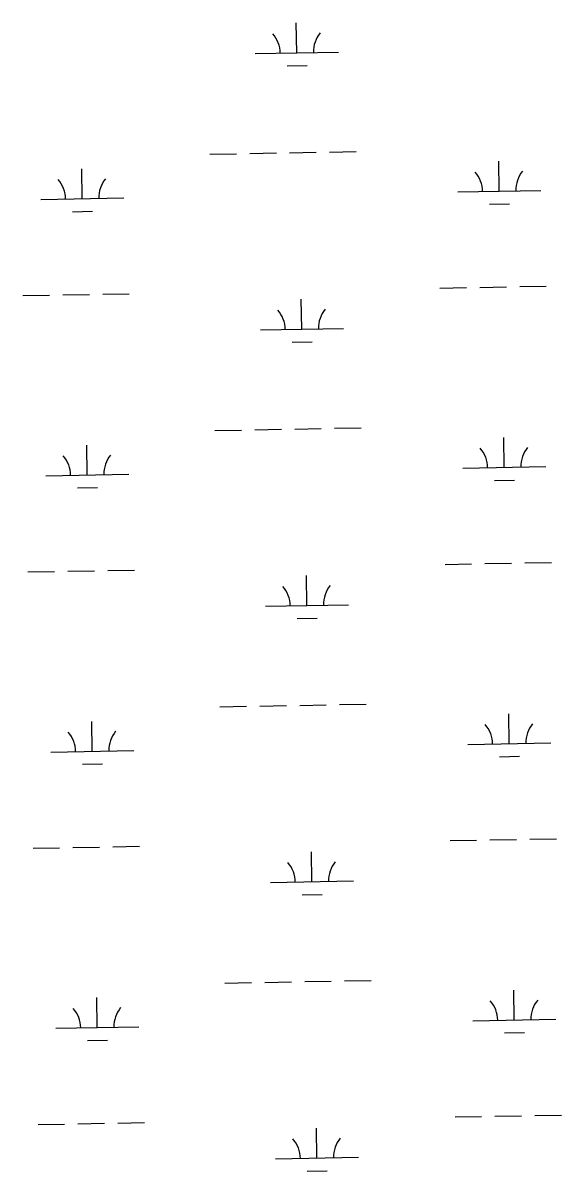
# Model space of a CAD drawing. Extents: x 3957609 to 3995875, y 234277 to 260273.
# Drawn here: x 3986500 to 3987141, y 245819 to 247201 of the extents above; entities that cross this region are included whole.
import ezdxf

# ---------------------------------------------------------------- set-up
doc = ezdxf.new("R2010")
doc.units = 0
doc.layers.add('V-WETL-SWMP', color=7, linetype='Continuous')

msp = doc.modelspace()

# ---------------------------------------------------------------- linework, layer by layer
at = {"layer": 'V-WETL-SWMP'}
for p, q in [((3986829.574, 247164.742), (3986828.919, 247200.736)), ((3986779.582, 247163.833), (3986879.566, 247165.651)), ((3986817.856, 247149.096), (3986841.852, 247149.532)), ((3986724.93, 247042.749), (3986756.925, 247043.331)), ((3986772.922, 247043.621), (3986804.917, 247044.203)), ((3986820.914, 247044.494), (3986852.909, 247045.076)), ((3986868.907, 247045.367), (3986900.901, 247045.949)), ((3987073.111, 246998.329), (3987072.457, 247034.324)), ((3986571.286, 246989.205), (3986570.632, 247025.199)), ((3987023.12, 246997.42), (3987123.103, 246999.238)), ((3986521.295, 246988.296), (3986621.278, 246990.114)), ((3986559.569, 246973.558), (3986583.565, 246973.994)), ((3987061.394, 246982.683), (3987085.39, 246983.119)), ((3986595.973, 246874.203), (3986627.968, 246874.784)), ((3987001.814, 246881.582), (3987033.809, 246882.164)), ((3987049.806, 246882.455), (3987081.801, 246883.036)), ((3987097.798, 246883.327), (3987129.793, 246883.909)), ((3986499.989, 246872.457), (3986531.984, 246873.039)), ((3986547.981, 246873.33), (3986579.976, 246873.912)), ((3986835.622, 246832.122), (3986834.967, 246868.116)), ((3986785.63, 246831.213), (3986885.614, 246833.031)), ((3986823.904, 246816.476), (3986847.9, 246816.912)), ((3986730.978, 246710.129), (3986762.973, 246710.711)), ((3986778.97, 246711.001), (3986810.965, 246711.583)), ((3986826.963, 246711.874), (3986858.957, 246712.456)), ((3986874.955, 246712.747), (3986906.949, 246713.329)), ((3987079.159, 246665.709), (3987078.505, 246701.703)), ((3986577.334, 246656.585), (3986576.68, 246692.579)), ((3986527.343, 246655.676), (3986627.326, 246657.494)), ((3987029.168, 246664.8), (3987129.151, 246666.618)), ((3986565.617, 246640.938), (3986589.613, 246641.374)), ((3987067.442, 246650.063), (3987091.438, 246650.499)), ((3987007.862, 246548.962), (3987039.857, 246549.544)), ((3987055.854, 246549.835), (3987087.849, 246550.416)), ((3987103.846, 246550.707), (3987135.841, 246551.289)), ((3986506.037, 246539.837), (3986538.032, 246540.419)), ((3986554.029, 246540.71), (3986586.024, 246541.292)), ((3986602.021, 246541.583), (3986634.016, 246542.164)), ((3986841.67, 246499.502), (3986841.015, 246535.496)), ((3986791.678, 246498.593), (3986891.662, 246500.411)), ((3986829.952, 246483.856), (3986853.948, 246484.292)), ((3986737.026, 246377.509), (3986769.021, 246378.091)), ((3986785.019, 246378.381), (3986817.013, 246378.963)), ((3986833.011, 246379.254), (3986865.005, 246379.836)), ((3986881.003, 246380.127), (3986912.997, 246380.708)), ((3987085.208, 246333.089), (3987084.553, 246369.083)), ((3986583.382, 246323.965), (3986582.728, 246359.959)), ((3986533.391, 246323.056), (3986633.374, 246324.874)), ((3987035.216, 246332.18), (3987135.199, 246333.998)), ((3986571.665, 246308.318), (3986595.661, 246308.754)), ((3987073.49, 246317.443), (3987097.486, 246317.879)), ((3987013.91, 246216.342), (3987045.905, 246216.924)), ((3987061.902, 246217.215), (3987093.897, 246217.796)), ((3987109.894, 246218.087), (3987141.889, 246218.669)), ((3986512.085, 246207.217), (3986544.08, 246207.799)), ((3986560.077, 246208.09), (3986592.072, 246208.672)), ((3986608.069, 246208.962), (3986640.064, 246209.544)), ((3986847.718, 246166.882), (3986847.063, 246202.876)), ((3986797.726, 246165.973), (3986897.71, 246167.791)), ((3986836, 246151.236), (3986859.996, 246151.672)), ((3986743.074, 246044.889), (3986775.069, 246045.471)), ((3986791.067, 246045.761), (3986823.061, 246046.343)), ((3986839.059, 246046.634), (3986871.053, 246047.216)), ((3986887.051, 246047.507), (3986919.045, 246048.088)), ((3987091.256, 246000.469), (3987090.601, 246036.463)), ((3986589.431, 245991.345), (3986588.776, 246027.339)), ((3986539.439, 245990.436), (3986639.422, 245992.254)), ((3987041.264, 245999.56), (3987141.247, 246001.378)), ((3986577.713, 245975.698), (3986601.709, 245976.134)), ((3987079.538, 245984.823), (3987103.534, 245985.259)), ((3987019.958, 245883.722), (3987051.953, 245884.304)), ((3987067.95, 245884.595), (3987099.945, 245885.176)), ((3987115.942, 245885.467), (3987147.937, 245886.049)), ((3986518.133, 245874.597), (3986550.128, 245875.179)), ((3986566.125, 245875.47), (3986598.12, 245876.052)), ((3986614.117, 245876.342), (3986646.112, 245876.924)), ((3986853.766, 245834.262), (3986853.112, 245870.256)), ((3986803.774, 245833.353), (3986903.758, 245835.171)), ((3986842.049, 245818.616), (3986866.045, 245819.052))]:
    msp.add_line(p, q, dxfattribs=at)
for centre, start, end in [((3986774.331, 247164.213), 0.269879, 41.813537), ((3986884.799, 247166.221), 140.269876, 181.813534), ((3986626.512, 246990.684), 140.269876, 181.813534), ((3987017.869, 246997.8), 0.269879, 41.813537), ((3987128.337, 246999.809), 140.269876, 181.813534), ((3986516.044, 246988.675), 0.269879, 41.813537), ((3986780.379, 246831.593), 0.269879, 41.813537), ((3986890.847, 246833.601), 140.269876, 181.813534), ((3987023.917, 246665.18), 0.269879, 41.813537), ((3987134.385, 246667.188), 140.269876, 181.813534), ((3986522.092, 246656.055), 0.269879, 41.813537), ((3986632.56, 246658.064), 140.269876, 181.813534), ((3986786.427, 246498.973), 0.269879, 41.813537), ((3986896.895, 246500.981), 140.269876, 181.813534), ((3987029.965, 246332.56), 0.269879, 41.813537), ((3987140.433, 246334.568), 140.269876, 181.813534), ((3986528.14, 246323.435), 0.269879, 41.813537), ((3986638.608, 246325.444), 140.269876, 181.813534), ((3986792.475, 246166.353), 0.269879, 41.813537), ((3986902.943, 246168.361), 140.269876, 181.813534), ((3987036.013, 245999.94), 0.269879, 41.813537), ((3987146.481, 246001.948), 140.269876, 181.813534), ((3986534.188, 245990.815), 0.269879, 41.813537), ((3986644.656, 245992.824), 140.269876, 181.813534), ((3986798.524, 245833.733), 0.269879, 41.813537), ((3986908.991, 245835.741), 140.269876, 181.813534)]:
    msp.add_arc(centre, 35.246, start, end, dxfattribs=at)

doc.saveas('drawing.dxf')
